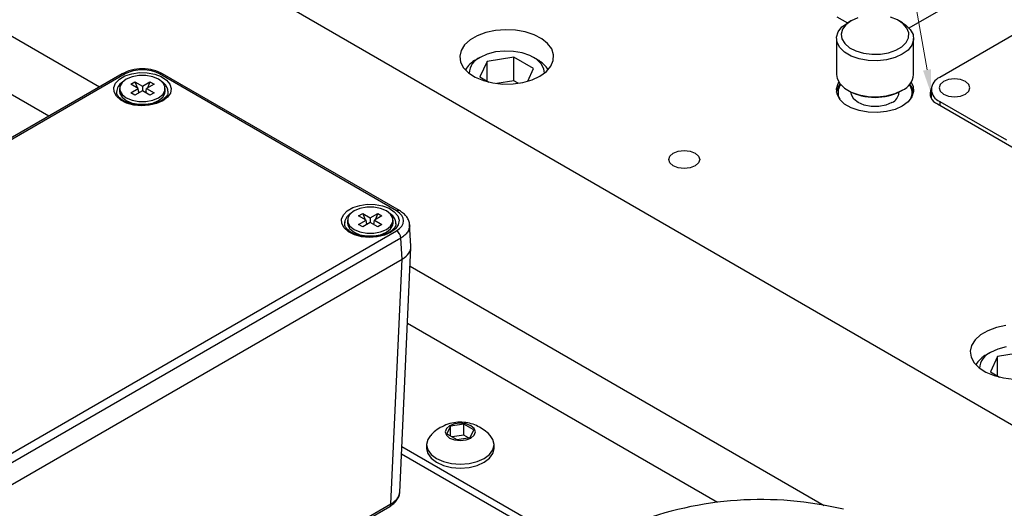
# Model space of a CAD drawing. Header units: inches. Extents: x 1802 to 2468, y -208 to -72.
# Tile 383 of 595: x 2120.18 to 2126.56, y -111.5 to -108.34. Entities that reach past the tile are written whole.
import ezdxf

# ---------------------------------------------------------------- set-up
doc = ezdxf.new("R2010")
doc.units = ezdxf.units.IN
doc.header["$LTSCALE"] = 0.5
doc.header["$MEASUREMENT"] = 0
for name, color, linetype in [('DIE-M-S', 8, 'Continuous'), ('DIE-M-S3', 8, 'Continuous'), ('DSS-M-S', 53, 'Continuous'), ('SID-M-S', 105, 'Continuous'), ('SVD-M-S', 8, 'Continuous')]:
    doc.layers.add(name, color=color, linetype=linetype)

msp = doc.modelspace()

# ---------------------------------------------------------------- linework, layer by layer
at = {"layer": 'DIE-M-S', "linetype": 'Continuous', "lineweight": 25}
for p, q in [((2118.75916, -106.42792), (2129.01221, -112.34688)), ((2119.5249, -108.09478), (2120.7013, -108.77391)), ((2125.94287, -108.39371), (2126.45071, -108.10054)), ((2125.4749, -108.32097), (2125.54381, -108.36074)), ((2123.20238, -108.42372), (2123.1469, -108.44419)), ((2123.26419, -108.41061), (2123.20238, -108.42372)), ((2123.32943, -108.40548), (2123.26419, -108.41061)), ((2123.39506, -108.40856), (2123.32943, -108.40548)), ((2123.458, -108.41972), (2123.39506, -108.40856)), ((2123.51532, -108.43843), (2123.458, -108.41972)), ((2123.56433, -108.46381), (2123.51532, -108.43843)), ((2123.06488, -108.50309), (2123.04217, -108.53877)), ((2123.10034, -108.47107), (2123.06488, -108.50309)), ((2123.1469, -108.44419), (2123.10034, -108.47107)), ((2123.60274, -108.49468), (2123.56433, -108.46381)), ((2123.62876, -108.5296), (2123.60274, -108.49468)), ((2123.04217, -108.53877), (2123.03329, -108.57644)), ((2123.64117, -108.56693), (2123.62876, -108.5296)), ((2123.63939, -108.60493), (2123.64117, -108.56693)), ((2123.03329, -108.57644), (2123.03863, -108.61432)), ((2123.03863, -108.61432), (2123.05796, -108.65066)), ((2123.6235, -108.64182), (2123.63939, -108.60493)), ((2123.05796, -108.65066), (2123.09036, -108.68375)), ((2123.09036, -108.68375), (2123.13433, -108.71204)), ((2123.55299, -108.70549), (2123.59424, -108.67587)), ((2123.59424, -108.67587), (2123.6235, -108.64182)), ((2123.13433, -108.71204), (2123.18781, -108.73422)), ((2123.18781, -108.73422), (2123.2483, -108.74924)), ((2123.2483, -108.74924), (2123.31296, -108.7564)), ((2123.31296, -108.7564), (2123.37878, -108.75537)), ((2123.37878, -108.75537), (2123.44268, -108.7462)), ((2123.44268, -108.7462), (2123.50167, -108.72931)), ((2123.50167, -108.72931), (2123.55299, -108.70549)), ((2125.47285, -108.78781), (2125.48371, -108.75359)), ((2125.48371, -108.75359), (2125.48854, -108.74549)), ((2125.95624, -108.74549), (2125.9683, -108.77051)), ((2125.47649, -108.82254), (2125.47285, -108.78781)), ((2125.49442, -108.85576), (2125.47649, -108.82254)), ((2125.97194, -108.80524), (2125.96107, -108.83946)), ((2125.9683, -108.77051), (2125.97194, -108.80524)), ((2125.5256, -108.88553), (2125.49442, -108.85576)), ((2125.56821, -108.91013), (2125.5256, -108.88553)), ((2125.93634, -108.87119), (2125.89917, -108.89858)), ((2125.96107, -108.83946), (2125.93634, -108.87119)), ((2126.12721, -108.88531), (2126.94038, -109.35474)), ((2125.61979, -108.92813), (2125.56821, -108.91013)), ((2125.67733, -108.93848), (2125.61979, -108.92813)), ((2125.73749, -108.94058), (2125.67733, -108.93848)), ((2125.79677, -108.93431), (2125.73749, -108.94058)), ((2125.85173, -108.92003), (2125.79677, -108.93431)), ((2125.89917, -108.89858), (2125.85173, -108.92003)), ((2124.39387, -109.22233), (2124.41566, -109.2035)), ((2124.41566, -109.2035), (2124.44826, -109.19093)), ((2124.44826, -109.19093), (2124.48672, -109.18651)), ((2124.48672, -109.18651), (2124.52518, -109.19093)), ((2124.52518, -109.19093), (2124.55779, -109.2035)), ((2124.55779, -109.2035), (2124.57957, -109.22233)), ((2124.38622, -109.24453), (2124.39387, -109.22233)), ((2124.39387, -109.26673), (2124.38622, -109.24453)), ((2124.41566, -109.28555), (2124.39387, -109.26673)), ((2124.57957, -109.26673), (2124.55779, -109.28555)), ((2124.57957, -109.22233), (2124.58722, -109.24453)), ((2124.58722, -109.24453), (2124.57957, -109.26673)), ((2124.44826, -109.29813), (2124.41566, -109.28555)), ((2124.48672, -109.30255), (2124.44826, -109.29813)), ((2124.52518, -109.29813), (2124.48672, -109.30255)), ((2124.55779, -109.28555), (2124.52518, -109.29813)), ((2122.71207, -109.9347), (2125.3921, -111.48185)), ((2126.45263, -110.35254), (2126.40607, -110.37942)), ((2126.50811, -110.33207), (2126.45263, -110.35254)), ((2126.56991, -110.31896), (2126.50811, -110.33207)), ((2126.37061, -110.41145), (2126.3479, -110.44713)), ((2126.40607, -110.37942), (2126.37061, -110.41145)), ((2126.3479, -110.44713), (2126.33901, -110.48479)), ((2126.33901, -110.48479), (2126.34435, -110.52268)), ((2126.34435, -110.52268), (2126.36368, -110.55901)), ((2126.36368, -110.55901), (2126.39609, -110.5921)), ((2126.39609, -110.5921), (2126.44006, -110.6204)), ((2126.44006, -110.6204), (2126.49354, -110.64257)), ((2126.49354, -110.64257), (2126.55402, -110.65759)), ((2126.55402, -110.65759), (2126.61869, -110.66475))]:
    msp.add_line(p, q, dxfattribs=at)
msp.add_arc((2126.15289, -108.81618), 0.07374, 155.065241, 249.623613, dxfattribs=at)
at = {"layer": 'DIE-M-S3', "linetype": 'Continuous', "lineweight": 25}
for p, q in [((2119.5249, -108.09478), (2120.7013, -108.77391)), ((2126.92624, -108.26075), (2126.14135, -108.71386)), ((2125.50845, -108.38708), (2125.54562, -108.35969)), ((2125.53303, -108.3726), (2125.51113, -108.40181)), ((2125.56683, -108.34744), (2125.53303, -108.3726)), ((2125.5668, -108.34746), (2125.54559, -108.35971)), ((2125.54562, -108.35969), (2125.54562, -108.35969)), ((2125.6104, -108.32793), (2125.56683, -108.34744)), ((2125.86788, -108.34198), (2125.82227, -108.32409)), ((2125.90435, -108.36586), (2125.86788, -108.34198)), ((2125.8992, -108.35971), (2125.87798, -108.34746)), ((2125.8992, -108.35971), (2125.91919, -108.37274)), ((2125.92939, -108.39423), (2125.90435, -108.36586)), ((2125.91919, -108.37274), (2125.95037, -108.40251)), ((2125.47285, -108.45303), (2125.48371, -108.41881)), ((2125.48371, -108.41881), (2125.50845, -108.38708)), ((2125.51113, -108.40181), (2125.5025, -108.43326)), ((2125.5025, -108.43326), (2125.50769, -108.46495)), ((2125.94142, -108.42529), (2125.92939, -108.39423)), ((2125.93968, -108.45711), (2125.94142, -108.42529)), ((2125.95037, -108.40251), (2125.9683, -108.43573)), ((2125.9683, -108.43573), (2125.97194, -108.47046)), ((2125.47239, -108.46174), (2125.47239, -108.69446)), ((2125.47649, -108.48776), (2125.47285, -108.45303)), ((2125.49442, -108.52097), (2125.47649, -108.48776)), ((2125.50769, -108.46495), (2125.52637, -108.4949)), ((2125.52637, -108.4949), (2125.55737, -108.52124)), ((2125.89623, -108.51509), (2125.9243, -108.48769)), ((2125.9243, -108.48769), (2125.93968, -108.45711)), ((2125.96107, -108.50468), (2125.93634, -108.53641)), ((2125.97194, -108.47046), (2125.96107, -108.50468)), ((2125.97239, -108.69446), (2125.97239, -108.46174)), ((2125.5256, -108.55075), (2125.49442, -108.52097)), ((2125.56821, -108.57535), (2125.5256, -108.55075)), ((2125.55737, -108.52124), (2125.59873, -108.54229)), ((2125.59873, -108.54229), (2125.64787, -108.55674)), ((2125.64787, -108.55674), (2125.70169, -108.56369)), ((2125.70169, -108.56369), (2125.75681, -108.56269)), ((2125.75681, -108.56269), (2125.80976, -108.5538)), ((2125.80976, -108.5538), (2125.85723, -108.5376)), ((2125.89917, -108.56379), (2125.85173, -108.58525)), ((2125.85723, -108.5376), (2125.89623, -108.51509)), ((2125.93634, -108.53641), (2125.89917, -108.56379)), ((2125.61979, -108.59335), (2125.56821, -108.57535)), ((2125.67733, -108.6037), (2125.61979, -108.59335)), ((2125.73749, -108.6058), (2125.67733, -108.6037)), ((2125.79677, -108.59953), (2125.73749, -108.6058)), ((2125.85173, -108.58525), (2125.79677, -108.59953)), ((2125.47239, -108.69446), (2125.47649, -108.72047)), ((2125.47649, -108.72047), (2125.49442, -108.75369)), ((2125.48371, -108.77808), (2125.49771, -108.75774)), ((2125.49442, -108.75369), (2125.5256, -108.78346)), ((2126.14442, -108.75912), (2126.13681, -108.78121)), ((2126.1661, -108.74039), (2126.14442, -108.75912)), ((2126.19854, -108.72788), (2126.1661, -108.74039)), ((2126.23681, -108.72348), (2126.19854, -108.72788)), ((2126.27508, -108.72788), (2126.23681, -108.72348)), ((2126.30752, -108.74039), (2126.27508, -108.72788)), ((2126.3292, -108.75912), (2126.30752, -108.74039)), ((2126.33681, -108.78121), (2126.3292, -108.75912)), ((2125.47329, -108.80877), (2125.48371, -108.77808)), ((2125.5256, -108.78346), (2125.56821, -108.80806)), ((2125.54559, -108.79649), (2125.55266, -108.80058)), ((2125.56739, -108.8084), (2125.56739, -108.81286)), ((2125.5693, -108.82685), (2125.56739, -108.81286)), ((2125.56821, -108.80806), (2125.61979, -108.82606)), ((2125.61979, -108.82606), (2125.67733, -108.83641)), ((2125.79677, -108.83224), (2125.85173, -108.81796)), ((2125.85173, -108.81796), (2125.89917, -108.79651)), ((2125.87739, -108.81286), (2125.87739, -108.8084)), ((2125.89213, -108.80058), (2125.8992, -108.79649)), ((2126.0857, -108.79142), (2126.0857, -108.84618)), ((2126.13681, -108.78121), (2126.14442, -108.8033)), ((2126.14442, -108.8033), (2126.1661, -108.82203)), ((2126.1661, -108.82203), (2126.19854, -108.83455)), ((2126.27508, -108.83455), (2126.30752, -108.82203)), ((2126.30752, -108.82203), (2126.3292, -108.8033)), ((2126.3292, -108.8033), (2126.33681, -108.78121)), ((2125.58429, -108.85348), (2125.5693, -108.82685)), ((2125.61279, -108.87613), (2125.58429, -108.85348)), ((2125.65202, -108.89258), (2125.61279, -108.87613)), ((2125.67733, -108.83641), (2125.73749, -108.83852)), ((2125.73749, -108.83852), (2125.79677, -108.83224)), ((2125.83199, -108.87613), (2125.79276, -108.89258)), ((2126.14135, -108.86898), (2126.57269, -109.11798)), ((2126.14135, -108.86898), (2126.14135, -108.89347)), ((2126.19854, -108.83455), (2126.23681, -108.83894)), ((2126.23681, -108.83894), (2126.27508, -108.83455)), ((2125.69814, -108.90123), (2125.65202, -108.89258)), ((2125.74664, -108.90123), (2125.69814, -108.90123)), ((2125.79276, -108.89258), (2125.74664, -108.90123)), ((2122.71207, -109.9347), (2125.3921, -111.48185))]:
    msp.add_line(p, q, dxfattribs=at)
for centre, radius, start, end in [((2125.85153, -108.68503), 0.12123, 293.138126, 355.541733), ((2125.56921, -108.81266), 0.08651, 142.965329, 209.064553), ((2125.87595, -108.81263), 0.08619, 330.797204, 37.172914), ((2125.86844, -108.82671), 0.1046, 9.875085, 41.2541), ((2126.17079, -108.79142), 0.08296, 110.783421, 249.216579), ((2125.72239, -108.47872), 0.36387, 242.194694, 297.799931), ((2125.80235, -108.80693), 0.07527, 293.190763, 355.489096)]:
    msp.add_arc(centre, radius, start, end, dxfattribs=at)
at = {"layer": 'DSS-M-S', "linetype": 'Continuous', "lineweight": 25}
msp.add_arc((2124.9845, -113.72919), 2.28472, 76.505218, 111.277478, dxfattribs=at)
at = {"layer": 'SID-M-S', "linetype": 'Continuous', "lineweight": 0}
msp.add_line((2126.05907, -108.66509), (2123.81908, -95.73507), dxfattribs=at)
msp.add_solid([(2126.08469, -108.66065), (2126.0857, -108.8188), (2126.08469, -108.66065), (2126.03346, -108.66952)], dxfattribs=at)
at = {"layer": 'SVD-M-S', "linetype": 'Continuous', "lineweight": 25}
for p, q in [((2120.37245, -108.96375), (2119.52491, -108.47448)), ((2123.21157, -108.56284), (2123.16532, -108.58376)), ((2123.26516, -108.54892), (2123.21157, -108.56284)), ((2123.32296, -108.54281), (2123.26516, -108.54892)), ((2123.38161, -108.54486), (2123.32296, -108.54281)), ((2123.43771, -108.55495), (2123.38161, -108.54486)), ((2123.488, -108.5725), (2123.43771, -108.55495)), ((2123.16529, -108.58378), (2123.13877, -108.5991)), ((2123.2103, -108.60973), (2123.16368, -108.71018)), ((2123.3843, -108.58282), (2123.2103, -108.60973)), ((2123.2103, -108.73709), (2123.2103, -108.60973)), ((2123.51167, -108.65635), (2123.3843, -108.58282)), ((2123.3843, -108.73592), (2123.3843, -108.58282)), ((2123.52955, -108.59648), (2123.488, -108.5725)), ((2123.53658, -108.5991), (2123.51006, -108.58378)), ((2123.55995, -108.62551), (2123.52955, -108.59648)), ((2123.57743, -108.6579), (2123.55995, -108.62551)), ((2120.8476, -108.68945), (2117.92145, -110.37868)), ((2120.86728, -108.6914), (2117.94113, -110.38063)), ((2120.86598, -108.70385), (2120.91021, -108.68949)), ((2120.91021, -108.68949), (2120.95951, -108.68256)), ((2120.95951, -108.68256), (2121.01023, -108.68356)), ((2121.01023, -108.68356), (2121.0586, -108.69242)), ((2121.0586, -108.69242), (2121.10103, -108.70849)), ((2122.62406, -109.57708), (2121.08986, -108.6914)), ((2122.64375, -109.57513), (2121.10954, -108.68945)), ((2123.47353, -108.73851), (2123.51167, -108.65635)), ((2123.58136, -108.6866), (2123.57743, -108.6579)), ((2120.79321, -108.77856), (2120.80523, -108.7501)), ((2120.80523, -108.7501), (2120.8301, -108.72457)), ((2120.8301, -108.72457), (2120.86598, -108.70385)), ((2120.84702, -108.74698), (2120.83275, -108.77235)), ((2120.87417, -108.72541), (2120.84702, -108.74698)), ((2120.91154, -108.70974), (2120.87417, -108.72541)), ((2120.90313, -108.75755), (2120.92985, -108.74213)), ((2120.95184, -108.78568), (2120.90313, -108.75755)), ((2120.95547, -108.7015), (2120.91154, -108.70974)), ((2120.92985, -108.74213), (2120.97857, -108.77025)), ((2120.92985, -108.74213), (2120.94603, -108.78232)), ((2121.00166, -108.7015), (2120.95547, -108.7015)), ((2120.97857, -108.77025), (2121.02729, -108.74213)), ((2121.04559, -108.70974), (2121.00166, -108.7015)), ((2121.05401, -108.75755), (2121.00529, -108.78568)), ((2121.02729, -108.74213), (2121.01111, -108.78232)), ((2121.02729, -108.74213), (2121.05401, -108.75755)), ((2121.08296, -108.72541), (2121.04559, -108.70974)), ((2121.11012, -108.74698), (2121.08296, -108.72541)), ((2121.10103, -108.70849), (2121.13438, -108.73057)), ((2121.12439, -108.77235), (2121.11012, -108.74698)), ((2121.13438, -108.73057), (2121.15617, -108.75702)), ((2121.15617, -108.75702), (2121.16479, -108.78589)), ((2123.16368, -108.71018), (2123.22187, -108.74377)), ((2123.3843, -108.73592), (2123.27359, -108.75304)), ((2123.41165, -108.75171), (2123.3843, -108.73592)), ((2120.79495, -108.80784), (2120.79321, -108.77856)), ((2120.8103, -108.83576), (2120.79495, -108.80784)), ((2120.83093, -108.78568), (2120.83093, -108.80336)), ((2120.83093, -108.80336), (2120.83275, -108.81669)), ((2120.83275, -108.77235), (2120.83275, -108.79901)), ((2120.83275, -108.79901), (2120.84702, -108.82437)), ((2120.83275, -108.81669), (2120.84702, -108.84205)), ((2120.84702, -108.82437), (2120.87417, -108.84594)), ((2120.90313, -108.8138), (2120.95184, -108.78568)), ((2120.92985, -108.82923), (2120.90313, -108.8138)), ((2120.97857, -108.80111), (2120.92985, -108.82923)), ((2120.95628, -108.81397), (2120.95184, -108.78568)), ((2120.95469, -108.80384), (2120.9583, -108.81281)), ((2120.97857, -108.77025), (2120.97857, -108.80111)), ((2121.02729, -108.82923), (2120.97857, -108.80111)), ((2121.00245, -108.80384), (2120.99884, -108.81281)), ((2121.00086, -108.81397), (2121.00529, -108.78568)), ((2121.00529, -108.78568), (2121.05401, -108.8138)), ((2121.05401, -108.8138), (2121.02729, -108.82923)), ((2121.08296, -108.84594), (2121.11012, -108.82437)), ((2121.11012, -108.82437), (2121.12439, -108.79901)), ((2121.11012, -108.84205), (2121.12439, -108.81669)), ((2121.12439, -108.79901), (2121.12439, -108.77235)), ((2121.12439, -108.81669), (2121.12621, -108.80336)), ((2121.12621, -108.80336), (2121.12621, -108.78568)), ((2121.1596, -108.81503), (2121.14099, -108.84228)), ((2121.14518, -108.80745), (2121.14523, -108.80537)), ((2121.16479, -108.78589), (2121.1596, -108.81503)), ((2120.83813, -108.86026), (2120.8103, -108.83576)), ((2120.87637, -108.87951), (2120.83813, -108.86026)), ((2120.84702, -108.84205), (2120.87417, -108.86363)), ((2120.87416, -108.86362), (2120.913, -108.88605)), ((2120.87417, -108.84594), (2120.91154, -108.86162)), ((2120.87417, -108.86363), (2120.91154, -108.8793)), ((2120.9222, -108.89209), (2120.87637, -108.87951)), ((2120.89198, -108.87391), (2120.8934, -108.88038)), ((2120.91154, -108.86162), (2120.95547, -108.86986)), ((2120.91154, -108.8793), (2120.95547, -108.88754)), ((2120.95547, -108.86986), (2121.00166, -108.86986)), ((2120.95547, -108.88754), (2121.00166, -108.88754)), ((2121.00166, -108.86986), (2121.04559, -108.86162)), ((2121.00166, -108.88754), (2121.04559, -108.8793)), ((2121.06989, -108.88332), (2121.02269, -108.89407)), ((2121.04407, -108.88608), (2121.08298, -108.86362)), ((2121.04559, -108.86162), (2121.08296, -108.84594)), ((2121.04559, -108.8793), (2121.08296, -108.86363)), ((2121.06369, -108.88051), (2121.06516, -108.87391)), ((2121.11033, -108.86562), (2121.06989, -108.88332)), ((2121.08296, -108.86363), (2121.11012, -108.84205)), ((2121.14099, -108.84228), (2121.11033, -108.86562)), ((2120.97221, -108.89707), (2120.9222, -108.89209)), ((2121.02269, -108.89407), (2120.97221, -108.89707)), ((2122.28069, -109.60187), (2122.30556, -109.57633)), ((2122.30556, -109.57633), (2122.34144, -109.55562)), ((2122.34963, -109.57718), (2122.32248, -109.59875)), ((2122.34144, -109.55562), (2122.38567, -109.54126)), ((2122.387, -109.5615), (2122.34963, -109.57718)), ((2122.38567, -109.54126), (2122.43497, -109.53432)), ((2122.43093, -109.55326), (2122.387, -109.5615)), ((2122.47712, -109.55326), (2122.43093, -109.55326)), ((2122.43497, -109.53432), (2122.48569, -109.53532)), ((2122.52105, -109.5615), (2122.47712, -109.55326)), ((2122.48569, -109.53532), (2122.53405, -109.54419)), ((2122.55842, -109.57718), (2122.52105, -109.5615)), ((2122.53405, -109.54419), (2122.57649, -109.56025)), ((2122.58557, -109.59875), (2122.55842, -109.57718)), ((2122.57649, -109.56025), (2122.60984, -109.58233)), ((2122.60984, -109.58233), (2122.63163, -109.60879)), ((2122.26867, -109.63033), (2122.28069, -109.60187)), ((2122.2704, -109.6596), (2122.26867, -109.63033)), ((2122.30639, -109.63744), (2122.30639, -109.65512)), ((2122.32248, -109.59875), (2122.30821, -109.62411)), ((2122.30821, -109.62411), (2122.30821, -109.65078)), ((2122.30821, -109.65078), (2122.32248, -109.67614)), ((2122.37858, -109.60932), (2122.40531, -109.59389)), ((2122.4273, -109.63744), (2122.37858, -109.60932)), ((2122.37858, -109.66557), (2122.4273, -109.63744)), ((2122.40531, -109.59389), (2122.45403, -109.62201)), ((2122.40531, -109.59389), (2122.42149, -109.63409)), ((2122.45403, -109.65287), (2122.40531, -109.68099)), ((2122.43174, -109.66574), (2122.4273, -109.63744)), ((2122.45403, -109.62201), (2122.50275, -109.59389)), ((2122.45403, -109.62201), (2122.45403, -109.65287)), ((2122.50275, -109.68099), (2122.45403, -109.65287)), ((2122.47632, -109.66574), (2122.48075, -109.63744)), ((2122.52947, -109.60932), (2122.48075, -109.63744)), ((2122.48075, -109.63744), (2122.52947, -109.66557)), ((2122.50275, -109.59389), (2122.48657, -109.63409)), ((2122.50275, -109.59389), (2122.52947, -109.60932)), ((2122.59985, -109.62411), (2122.58557, -109.59875)), ((2122.58557, -109.67614), (2122.59985, -109.65078)), ((2122.59985, -109.65078), (2122.59985, -109.62411)), ((2122.60167, -109.65512), (2122.60167, -109.63744)), ((2122.63163, -109.60879), (2122.64025, -109.63765)), ((2122.64025, -109.63765), (2122.63506, -109.6668)), ((2119.69791, -111.3948), (2122.62406, -109.70557)), ((2122.28576, -109.68753), (2122.2704, -109.6596)), ((2122.31359, -109.71202), (2122.28576, -109.68753)), ((2122.30639, -109.65512), (2122.30821, -109.66846)), ((2122.30821, -109.66846), (2122.32248, -109.69382)), ((2122.35183, -109.73127), (2122.31359, -109.71202)), ((2122.32248, -109.67614), (2122.34963, -109.69771)), ((2122.32248, -109.69382), (2122.34963, -109.71539)), ((2122.34962, -109.71538), (2122.38846, -109.73781)), ((2122.34963, -109.69771), (2122.387, -109.71338)), ((2122.34963, -109.71539), (2122.387, -109.73106)), ((2122.40531, -109.68099), (2122.37858, -109.66557)), ((2122.387, -109.71338), (2122.43093, -109.72162)), ((2122.43015, -109.6556), (2122.43376, -109.66457)), ((2122.4779, -109.6556), (2122.47429, -109.66457)), ((2122.47712, -109.72162), (2122.52105, -109.71338)), ((2122.52947, -109.66557), (2122.50275, -109.68099)), ((2122.51953, -109.73785), (2122.55844, -109.71538)), ((2122.52105, -109.71338), (2122.55842, -109.69771)), ((2122.52105, -109.73106), (2122.55842, -109.71539)), ((2122.58578, -109.71739), (2122.54535, -109.73509)), ((2122.55842, -109.69771), (2122.58557, -109.67614)), ((2122.55842, -109.71539), (2122.58557, -109.69382)), ((2122.58557, -109.69382), (2122.59985, -109.66846)), ((2122.61645, -109.69405), (2122.58578, -109.71739)), ((2122.59985, -109.66846), (2122.60167, -109.65512)), ((2122.63506, -109.6668), (2122.61645, -109.69405)), ((2122.62064, -109.65921), (2122.62069, -109.65713)), ((2122.71764, -109.80453), (2122.70906, -109.66263)), ((2122.65189, -109.75266), (2119.72574, -111.44189)), ((2122.39766, -109.74385), (2122.35183, -109.73127)), ((2122.36744, -109.72567), (2122.36886, -109.73215)), ((2122.387, -109.73106), (2122.43093, -109.7393)), ((2122.44767, -109.74883), (2122.39766, -109.74385)), ((2122.43093, -109.72162), (2122.47712, -109.72162)), ((2122.43093, -109.7393), (2122.47712, -109.7393)), ((2122.49814, -109.74584), (2122.44767, -109.74883)), ((2122.47712, -109.7393), (2122.52105, -109.73106)), ((2122.54535, -109.73509), (2122.49814, -109.74584)), ((2122.53915, -109.73227), (2122.54062, -109.72567)), ((2122.66012, -109.8888), (2122.65189, -109.75266)), ((2122.6457, -111.39831), (2122.71757, -109.81347)), ((2119.72574, -111.58278), (2122.66012, -109.8888)), ((2119.72577, -111.58276), (2122.66008, -109.88882)), ((2122.58831, -111.47131), (2122.66008, -109.88882)), ((2124.70162, -111.46293), (2122.69529, -110.3047)), ((2126.5173, -110.4712), (2126.47104, -110.49212)), ((2126.57088, -110.45728), (2126.5173, -110.4712)), ((2126.47101, -110.49213), (2126.44449, -110.50745)), ((2126.51603, -110.51809), (2126.4694, -110.61853)), ((2126.69002, -110.49117), (2126.51603, -110.51809)), ((2126.51603, -110.64545), (2126.51603, -110.51809)), ((2126.4694, -110.61853), (2126.5276, -110.65213)), ((2122.94708, -110.98504), (2122.93965, -111.00658)), ((2122.96821, -110.96678), (2122.94708, -110.98504)), ((2122.97347, -110.96981), (2122.95016, -111.02003)), ((2122.99984, -110.95458), (2122.96821, -110.96678)), ((2123.06046, -110.95635), (2122.97347, -110.96981)), ((2122.97347, -111.03349), (2122.97347, -110.96981)), ((2123.03715, -110.95029), (2122.99984, -110.95458)), ((2123.07447, -110.95458), (2123.03715, -110.95029)), ((2123.12415, -110.99312), (2123.06046, -110.95635)), ((2123.06046, -111.02739), (2123.06046, -110.95635)), ((2123.1061, -110.96678), (2123.07447, -110.95458)), ((2123.10084, -111.04334), (2123.12415, -110.99312)), ((2123.12723, -110.98504), (2123.1061, -110.96678)), ((2123.13465, -111.00658), (2123.12723, -110.98504)), ((2122.8261, -111.0564), (2122.81865, -111.08905)), ((2122.8442, -111.02987), (2122.8261, -111.0564)), ((2122.93965, -111.00658), (2122.94708, -111.02812)), ((2122.94708, -111.02812), (2122.96821, -111.04638)), ((2122.95016, -111.02003), (2123.01384, -111.0568)), ((2122.96821, -111.04638), (2122.99984, -111.05858)), ((2123.06046, -111.02739), (2122.98352, -111.0393)), ((2123.01384, -111.0568), (2123.10084, -111.04334)), ((2123.09079, -111.0449), (2123.06046, -111.02739)), ((2123.07447, -111.05858), (2123.1061, -111.04638)), ((2123.1061, -111.04638), (2123.12723, -111.02812)), ((2123.12723, -111.02812), (2123.13465, -111.00658)), ((2123.24821, -111.0564), (2123.23081, -111.03063)), ((2123.25565, -111.08905), (2123.24821, -111.0564)), ((2122.65921, -111.10028), (2123.83645, -111.77989)), ((2122.81865, -111.08905), (2122.81865, -111.11436)), ((2122.81865, -111.08905), (2122.8261, -111.12169)), ((2122.81865, -111.11436), (2122.8261, -111.14701)), ((2122.99984, -111.05858), (2123.03715, -111.06286)), ((2123.03715, -111.06286), (2123.07447, -111.05858)), ((2123.24821, -111.12169), (2123.25565, -111.08905)), ((2123.24821, -111.14701), (2123.25565, -111.11436)), ((2123.25565, -111.11436), (2123.25565, -111.08905)), ((2123.25565, -111.11436), (2123.25565, -111.11436)), ((2122.65705, -111.14802), (2123.80076, -111.80827)), ((2122.8261, -111.12169), (2122.84793, -111.15212)), ((2122.8261, -111.14701), (2122.84793, -111.17743)), ((2122.84793, -111.15212), (2122.88265, -111.17824)), ((2122.84793, -111.17743), (2122.88265, -111.20355)), ((2122.88265, -111.17824), (2122.9279, -111.19829)), ((2123.1464, -111.19829), (2123.19166, -111.17824)), ((2123.19166, -111.17824), (2123.22638, -111.15212)), ((2123.19166, -111.20355), (2123.22638, -111.17743)), ((2123.22638, -111.15212), (2123.24821, -111.12169)), ((2123.22638, -111.17743), (2123.24821, -111.14701)), ((2122.88265, -111.20355), (2122.9279, -111.2236)), ((2122.9279, -111.19829), (2122.9806, -111.21089)), ((2122.9279, -111.2236), (2122.9806, -111.2362)), ((2122.9806, -111.21089), (2123.03715, -111.21518)), ((2122.9806, -111.2362), (2123.03715, -111.2405)), ((2123.03715, -111.21518), (2123.09371, -111.21089)), ((2123.03715, -111.2405), (2123.09371, -111.2362)), ((2123.09371, -111.21089), (2123.1464, -111.19829)), ((2123.09371, -111.2362), (2123.1464, -111.2236)), ((2123.1464, -111.2236), (2123.19166, -111.20355)), ((2119.71763, -113.14101), (2122.58017, -111.4885)), ((2119.72577, -113.12382), (2122.58831, -111.47131))]:
    msp.add_line(p, q, dxfattribs=at)
for centre, radius, start, end in [((2123.21656, -108.75028), 0.17003, 117.213396, 149.755516), ((2123.21094, -108.69156), 0.11705, 112.940273, 177.573718), ((2123.45881, -108.75028), 0.17001, 30.244075, 62.776546), ((2120.85585, -108.70652), 0.01895, 52.888283, 115.801258), ((2121.10135, -108.70713), 0.01948, 65.139422, 126.171037), ((2120.88867, -108.81094), 0.07674, 121.931877, 177.815547), ((2120.88818, -108.80975), 0.07613, 120.30084, 179.465263), ((2121.06556, -108.81218), 0.07996, 4.887446, 58.471966), ((2121.07151, -108.80917), 0.07365, 0.903703, 59.348873), ((2122.63556, -109.5928), 0.01948, 65.138225, 126.171145), ((2122.36413, -109.6627), 0.07674, 121.931877, 177.815547), ((2122.36364, -109.66152), 0.07613, 120.300841, 179.465263), ((2122.54101, -109.66394), 0.07996, 4.887446, 58.471966), ((2122.54697, -109.66094), 0.07365, 0.903703, 59.348873), ((2122.59122, -109.75674), 0.0608, 3.84994, 57.304903), ((2126.52228, -110.65864), 0.17003, 117.213396, 149.755516), ((2126.51667, -110.59991), 0.11705, 112.940273, 177.573718), ((2122.56902, -111.47269), 0.01934, 305.194774, 4.093631)]:
    msp.add_arc(centre, radius, start, end, dxfattribs=at)
for centre, major_axis, ratio, start_param, end_param in [((2120.97857, -108.7558), (0.15748, 0), 0.5779913, 0.7860072, 2.3555855), ((2122.51251, -109.64133), (0.15767, 0), 0.576585, 5.4983961, 7.0679745), ((2122.52067, -109.80849), (0.19709, 0), 0.576585, 5.4983961, 6.3180438)]:
    msp.add_ellipse(centre, major_axis=major_axis, ratio=ratio, start_param=start_param, end_param=end_param, dxfattribs=at)
for points, knots in [([(2121.10955, -108.68946), (2121.09039, -108.68067), (2121.05209, -108.66309), (2120.97857, -108.65558), (2120.90505, -108.66309), (2120.86675, -108.68067), (2120.84759, -108.68946)], [0, 0, 0, 0, 0.2500934, 0.5, 0.7499066, 1, 1, 1, 1]), ([(2120.97614, -108.89266), (2120.96931, -108.89279), (2120.94723, -108.89323), (2120.91105, -108.88668), (2120.87196, -108.87393), (2120.84097, -108.856), (2120.82109, -108.83548), (2120.81237, -108.81956), (2120.81297, -108.81083), (2120.81313, -108.80859)], [0, 0, 0, 0, 0.0784408, 0.2533017, 0.4271295, 0.5992146, 0.7696862, 0.9409133, 1, 1, 1, 1]), ([(2121.14396, -108.80584), (2121.14417, -108.80947), (2121.14476, -108.81949), (2121.13524, -108.83652), (2121.11897, -108.85316), (2121.10512, -108.86177), (2121.10048, -108.86465)], [0, 0, 0, 0, 0.1877542, 0.5192377, 0.8391658, 1, 1, 1, 1]), ([(2121.10048, -108.86465), (2121.09497, -108.86759), (2121.0788, -108.87622), (2121.04564, -108.88676), (2121.00814, -108.89341), (2120.98455, -108.89285), (2120.97614, -108.89266)], [0, 0, 0, 0, 0.1677197, 0.492228, 0.8190613, 1, 1, 1, 1]), ([(2122.70938, -109.6679), (2122.70806, -109.65901), (2122.70544, -109.64128), (2122.69145, -109.61603), (2122.67129, -109.59315), (2122.65287, -109.5811), (2122.64376, -109.57514)], [0, 0, 0, 0, 0.25398748, 0.5064312, 0.75568418, 1, 1, 1, 1]), ([(2122.4516, -109.74442), (2122.44477, -109.74456), (2122.42269, -109.745), (2122.38651, -109.73844), (2122.34742, -109.72569), (2122.31643, -109.70777), (2122.29655, -109.68724), (2122.28782, -109.67133), (2122.28843, -109.6626), (2122.28859, -109.66036)], [0, 0, 0, 0, 0.0784408, 0.2533017, 0.4271295, 0.5992146, 0.7696862, 0.9409133, 1, 1, 1, 1]), ([(2122.57594, -109.71641), (2122.57043, -109.71935), (2122.55426, -109.72798), (2122.5211, -109.73853), (2122.4836, -109.74517), (2122.46001, -109.74462), (2122.4516, -109.74442)], [0, 0, 0, 0, 0.1677197, 0.492228, 0.8190613, 1, 1, 1, 1]), ([(2122.61942, -109.6576), (2122.61963, -109.66123), (2122.62022, -109.67126), (2122.6107, -109.68829), (2122.59443, -109.70493), (2122.58058, -109.71353), (2122.57594, -109.71641)], [0, 0, 0, 0, 0.1877542, 0.5192377, 0.8391658, 1, 1, 1, 1]), ([(2122.7095, -109.67189), (2122.70675, -109.68635), (2122.70257, -109.70838), (2122.67828, -109.73519), (2122.66076, -109.74679), (2122.65189, -109.75266)], [0, 0, 0, 0, 0.485176, 0.7391544, 1, 1, 1, 1]), ([(2122.90746, -110.97892), (2122.89368, -110.98753), (2122.87085, -111.00179), (2122.85301, -111.02186), (2122.84594, -111.02981)], [0, 0, 0, 0, 0.6035185, 1, 1, 1, 1]), ([(2123.23047, -111.03089), (2123.22943, -111.02954), (2123.21869, -111.01548), (2123.19222, -110.99449), (2123.15239, -110.96946), (2123.10815, -110.95254), (2123.05966, -110.9433), (2123.00813, -110.94395), (2122.9555, -110.95486), (2122.92358, -110.97084), (2122.90746, -110.97892)], [0, 0, 0, 0, 0.0144265, 0.1499711, 0.2819842, 0.4132379, 0.5488596, 0.6983535, 0.8475953, 1, 1, 1, 1]), ([(2122.58017, -111.48849), (2122.5894, -111.48245), (2122.60804, -111.47023), (2122.62834, -111.44697), (2122.64226, -111.42131), (2122.64467, -111.40333), (2122.64588, -111.39432)], [0, 0, 0, 0, 0.2442765, 0.4935662, 0.7460492, 1, 1, 1, 1]), ([(2122.58831, -111.47131), (2122.59718, -111.46556), (2122.61469, -111.45422), (2122.63831, -111.42865), (2122.64238, -111.40764), (2122.64498, -111.3942)], [0, 0, 0, 0, 0.2697068, 0.5323278, 1, 1, 1, 1])]:
    msp.add_open_spline(points, degree=3, knots=knots, dxfattribs=at)

doc.saveas('drawing.dxf')
